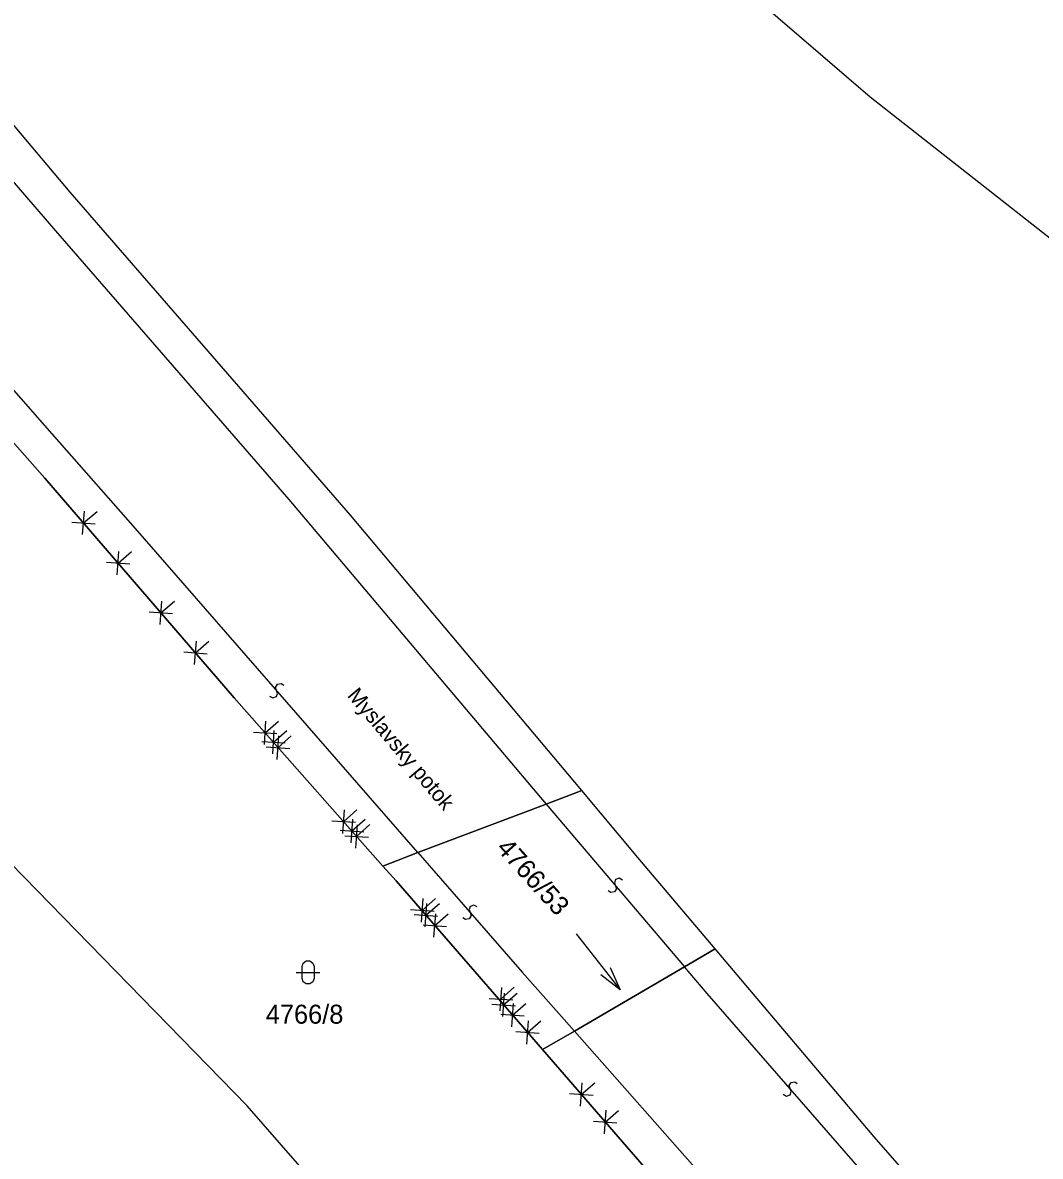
# Model space of a CAD drawing. Extents: x -266179 to -264727, y -1243225 to -1241702.
# Drawn here: x -265072 to -264986.1, y -1242319.4 to -1242223.8 of the extents above; entities that cross this region are included whole.
import ezdxf

# ---------------------------------------------------------------- set-up
doc = ezdxf.new("R2010")
doc.units = 0
for name, color, linetype in [('Vrstva 1', 7, 'Continuous'), ('Vrstva 2', 7, 'Continuous'), ('Vrstva 21', 7, 'Continuous'), ('Vrstva 22', 7, 'Continuous')]:
    doc.layers.add(name, color=color, linetype=linetype)

msp = doc.modelspace()

# ---------------------------------------------------------------- linework, layer by layer
at = {"layer": 'Vrstva 1'}
for p, q in [((-265067.96, -1242238.1), (-265090.21, -1242211.77)), ((-265000.5, -1242230.1), (-265012.85, -1242219.44)), ((-264937.54, -1242279.61), (-265000.5, -1242230.1)), ((-265091.01, -1242238.59), (-265070.09, -1242262.22)), ((-265044.31, -1242265.35), (-265067.96, -1242238.1)), ((-265070.09, -1242262.22), (-265054.13, -1242280.76)), ((-265024.82, -1242288.58), (-265044.31, -1242265.35)), ((-265053.02, -1242315.18), (-265088.38, -1242278.97)), ((-265054.13, -1242280.76), (-265041.58, -1242294.95)), ((-265027.82, -1242289.72), (-265024.82, -1242288.58)), ((-265024.82, -1242288.58), (-265027.82, -1242289.72)), ((-265020.09, -1242294.22), (-265024.82, -1242288.58)), ((-265038.63, -1242293.82), (-265027.82, -1242289.72)), ((-265027.82, -1242289.72), (-265038.63, -1242293.82)), ((-265041.58, -1242294.95), (-265038.63, -1242293.82)), ((-265038.63, -1242293.82), (-265041.58, -1242294.95)), ((-265013.56, -1242301.95), (-265020.09, -1242294.22)), ((-265041.58, -1242294.95), (-265040.48, -1242296.19)), ((-265040.48, -1242296.19), (-265028.13, -1242310.44)), ((-265025.278, -1242300.667), (-265021.582, -1242305.393)), ((-265013.56, -1242301.95), (-265016.15, -1242303.46)), ((-265016.15, -1242303.46), (-265013.56, -1242301.95)), ((-265000.16, -1242317.8), (-265013.56, -1242301.95)), ((-265016.15, -1242303.46), (-265025.44, -1242308.87)), ((-265025.44, -1242308.87), (-265016.15, -1242303.46)), ((-265025.44, -1242308.87), (-265028.13, -1242310.44)), ((-265028.13, -1242310.44), (-265025.44, -1242308.87)), ((-265028.13, -1242310.44), (-265019.56, -1242320.32)), ((-265016.82, -1242356.72), (-265053.02, -1242315.18)), ((-264986.83, -1242332.93), (-265000.16, -1242317.8))]:
    msp.add_line(p, q, dxfattribs=at)
msp.add_lwpolyline([(-265048.4, -1242303.43), (-265048.3, -1242303.14), (-265048.05, -1242302.96), (-265047.74, -1242302.96), (-265047.49, -1242303.14), (-265047.39, -1242303.43), (-265047.39, -1242304.43), (-265047.49, -1242304.72), (-265047.74, -1242304.9), (-265048.05, -1242304.9), (-265048.3, -1242304.72), (-265048.4, -1242304.43)], close=True, dxfattribs=at)
for points in [[(-265022.42, -1242303.51), (-265021.582, -1242305.393), (-265023.208, -1242304.126)], [(-265048.9, -1242303.93), (-265047.63, -1242303.93), (-265046.9, -1242303.93)]]:
    msp.add_lwpolyline(points, dxfattribs=at)
at = {"layer": 'Vrstva 2'}
for p, q in [((-265083.92, -1242224.31), (-265069.2, -1242241.38)), ((-265070.09, -1242257.79), (-265093.85, -1242230.71)), ((-265069.2, -1242241.38), (-265049.52, -1242264.03)), ((-265062.46, -1242266.49), (-265070.09, -1242257.79)), ((-265049.52, -1242264.03), (-265028.6, -1242288.81)), ((-265038.63, -1242293.82), (-265062.46, -1242266.49)), ((-265028.6, -1242288.81), (-265027.82, -1242289.72)), ((-265027.82, -1242289.72), (-265016.15, -1242303.46)), ((-265038.63, -1242293.82), (-265029.84, -1242303.9)), ((-265029.84, -1242303.9), (-265025.44, -1242308.87)), ((-265014.24, -1242305.71), (-265016.15, -1242303.46)), ((-265000.23, -1242321.79), (-265014.24, -1242305.71)), ((-265025.44, -1242308.87), (-264999.82, -1242337.87))]:
    msp.add_line(p, q, dxfattribs=at)
for points in [[(-265051.143, -1242280.61), (-265050.856, -1242280.772), (-265050.558, -1242280.657), (-265050.462, -1242280.387), (-265050.64, -1242279.879), (-265050.479, -1242279.607), (-265050.171, -1242279.55), (-265049.947, -1242279.7)], [(-265021.381, -1242296.142), (-265021.666, -1242295.977), (-265021.966, -1242296.088), (-265022.065, -1242296.356), (-265021.894, -1242296.867), (-265022.058, -1242297.137), (-265022.367, -1242297.19), (-265022.589, -1242297.038)], [(-265033.637, -1242298.404), (-265033.924, -1242298.243), (-265034.222, -1242298.358), (-265034.318, -1242298.628), (-265034.14, -1242299.136), (-265034.301, -1242299.408), (-265034.609, -1242299.465), (-265034.833, -1242299.316)], [(-265007.833, -1242314.205), (-265007.546, -1242314.367), (-265007.248, -1242314.252), (-265007.152, -1242313.982), (-265007.33, -1242313.474), (-265007.169, -1242313.202), (-265006.861, -1242313.145), (-265006.637, -1242313.295)]]:
    msp.add_lwpolyline(points, dxfattribs=at)
at = {"layer": 'Vrstva 21'}
for p, q in [((-265091.01, -1242238.59), (-265070.09, -1242262.22)), ((-265070.09, -1242262.22), (-265091.01, -1242238.59)), ((-265070.09, -1242262.22), (-265054.13, -1242280.76)), ((-265054.13, -1242280.76), (-265070.09, -1242262.22)), ((-265066.903, -1242266.998), (-265066.756, -1242265.024)), ((-265066.83, -1242266.011), (-265065.693, -1242265.032)), ((-265067.817, -1242265.937), (-265065.842, -1242266.084)), ((-265063.991, -1242270.381), (-265063.844, -1242268.406)), ((-265063.918, -1242269.393), (-265062.781, -1242268.414)), ((-265064.905, -1242269.32), (-265062.931, -1242269.467)), ((-265060.376, -1242274.574), (-265060.229, -1242272.599)), ((-265060.302, -1242273.587), (-265059.166, -1242272.607)), ((-265061.289, -1242273.513), (-265059.315, -1242273.66)), ((-265057.464, -1242277.956), (-265057.317, -1242275.982)), ((-265057.39, -1242276.969), (-265056.254, -1242275.99)), ((-265058.378, -1242276.896), (-265056.403, -1242277.043)), ((-265054.13, -1242280.76), (-265041.58, -1242294.95)), ((-265041.58, -1242294.95), (-265054.13, -1242280.76)), ((-265051.578, -1242284.702), (-265051.457, -1242282.726)), ((-265051.518, -1242283.714), (-265050.394, -1242282.72)), ((-265052.506, -1242283.654), (-265050.53, -1242283.775)), ((-265050.878, -1242285.494), (-265050.757, -1242283.517)), ((-265050.818, -1242284.506), (-265049.694, -1242283.512)), ((-265051.806, -1242284.445), (-265049.83, -1242284.566)), ((-265050.492, -1242285.956), (-265050.373, -1242283.979)), ((-265050.433, -1242284.967), (-265049.31, -1242283.973)), ((-265051.421, -1242284.908), (-265049.444, -1242285.027)), ((-265044.953, -1242292.193), (-265044.832, -1242290.216)), ((-265044.892, -1242291.204), (-265043.769, -1242290.211)), ((-265045.88, -1242291.144), (-265043.904, -1242291.265)), ((-265044.253, -1242292.984), (-265044.132, -1242291.008)), ((-265044.192, -1242291.996), (-265043.069, -1242291.002)), ((-265043.859, -1242293.439), (-265043.74, -1242291.463)), ((-265043.8, -1242292.451), (-265042.677, -1242291.456)), ((-265045.18, -1242291.935), (-265043.204, -1242292.056)), ((-265044.788, -1242292.392), (-265042.812, -1242292.511)), ((-265041.58, -1242294.95), (-265040.48, -1242296.19)), ((-265040.48, -1242296.19), (-265041.58, -1242294.95)), ((-265040.48, -1242296.19), (-265028.13, -1242310.44)), ((-265028.13, -1242310.44), (-265040.48, -1242296.19)), ((-265038.32, -1242299.677), (-265038.201, -1242297.701)), ((-265038.26, -1242298.689), (-265037.138, -1242297.694)), ((-265038.025, -1242300.092), (-265037.884, -1242298.118)), ((-265037.954, -1242299.105), (-265036.821, -1242298.123)), ((-265039.248, -1242298.629), (-265037.272, -1242298.748)), ((-265038.942, -1242299.035), (-265036.967, -1242299.175)), ((-265037.276, -1242300.956), (-265037.135, -1242298.981)), ((-265037.206, -1242299.969), (-265036.072, -1242298.986)), ((-265038.193, -1242299.898), (-265036.218, -1242300.039)), ((-265031.687, -1242307.161), (-265031.568, -1242305.184)), ((-265031.627, -1242306.173), (-265030.505, -1242305.178)), ((-265031.475, -1242307.649), (-265031.334, -1242305.674)), ((-265031.404, -1242306.661), (-265030.271, -1242305.679)), ((-265032.616, -1242306.113), (-265030.639, -1242306.232)), ((-265032.392, -1242306.591), (-265030.417, -1242306.732)), ((-265030.726, -1242308.512), (-265030.585, -1242306.538)), ((-265030.656, -1242307.525), (-265029.522, -1242306.542)), ((-265031.643, -1242307.455), (-265029.668, -1242307.595)), ((-265029.458, -1242309.975), (-265029.317, -1242308)), ((-265029.388, -1242308.988), (-265028.254, -1242308.005)), ((-265030.375, -1242308.917), (-265028.4, -1242309.058)), ((-265028.13, -1242310.44), (-265019.56, -1242320.32)), ((-265019.56, -1242320.32), (-265028.13, -1242310.44)), ((-265024.923, -1242315.203), (-265024.782, -1242313.229)), ((-265024.853, -1242314.216), (-265023.719, -1242313.234)), ((-265025.84, -1242314.146), (-265023.865, -1242314.286)), ((-265022.908, -1242317.531), (-265022.767, -1242315.557)), ((-265022.837, -1242316.544), (-265021.704, -1242315.561)), ((-265023.825, -1242316.474), (-265021.85, -1242316.614))]:
    msp.add_line(p, q, dxfattribs=at)

# ---------------------------------------------------------------- texts
at = {"layer": 'Vrstva 1'}
msp.add_text('4766/53', height=1.6, rotation=312.03281, dxfattribs=at).set_placement((-265032.092, -1242293.507))
msp.add_text('4766/8', height=1.6, dxfattribs=at).set_placement((-265051.461, -1242308.25))
at = {"layer": 'Vrstva 22'}
msp.add_text('Myslavsky potok', height=1.3, rotation=310.08476, dxfattribs=at).set_placement((-265044.654, -1242280.599))

doc.saveas('drawing.dxf')
